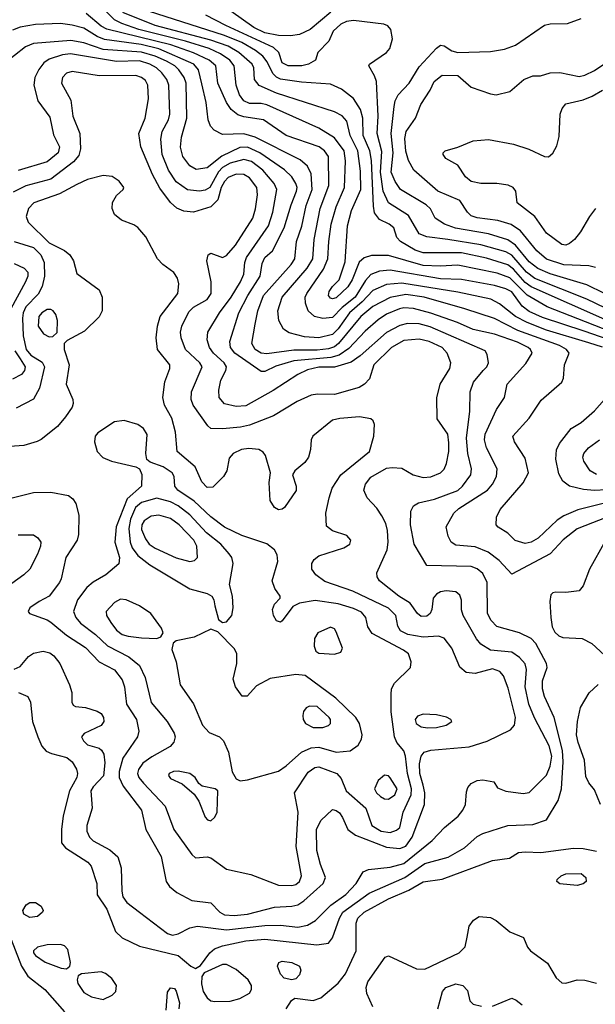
# Model space of a CAD drawing. Extents: x 1173029 to 1307123, y 522559 to 678521.
# Tile 482 of 623: x 1230653 to 1233639, y 618548 to 623655. Entities that reach past the tile are written whole.
import ezdxf

# ---------------------------------------------------------------- set-up
doc = ezdxf.new("R2010")
doc.units = 0

msp = doc.modelspace()

# ---------------------------------------------------------------- linework, layer by layer
at = {"layer": '0CON10XD'}
for points in [[(1233745, 621983.1), (1233581.3, 622038.7), (1233365, 622111), (1233295, 622141.4), (1233259.9, 622169.9), (1233205, 622243), (1233175, 622259), (1233115, 622276.8), (1232945, 622306.6), (1232835, 622310.9), (1232575, 622355.9), (1232519.2, 622350.8), (1232475, 622333.3), (1232447, 622303), (1232393.6, 622216.4), (1232325, 622162.7), (1232275, 622110), (1232225, 622105.9), (1232181.4, 622115), (1232149.5, 622145), (1232135.5, 622184.5), (1232134.1, 622215), (1232141.4, 622235), (1232229, 622361), (1232251.5, 622415), (1232256, 622505), (1232269.2, 622595), (1232294.4, 622685), (1232338.4, 622785), (1232343.6, 622923.6), (1232335.2, 622975), (1232285, 623042.1), (1232205, 623091.8), (1231935, 623214), (1231905, 623220.4), (1231845, 623220.9), (1231815, 623234.2), (1231792.5, 623265), (1231775.7, 623315), (1231765.7, 623415), (1231742.3, 623445), (1231695, 623478.2), (1231635.4, 623505), (1231513.5, 623543.5), (1231270, 623605), (1231183.2, 623635), (1231144.7, 623654.7), (1231085, 623713)], [(1233703.4, 622093.4), (1233305, 622268.9), (1233275, 622291), (1233215, 622360.8), (1233184.2, 622384.2), (1233075, 622417.3), (1232945, 622444.9), (1232745, 622445.7), (1232705, 622459.6), (1232628.1, 622505), (1232609.2, 622525), (1232594.3, 622575), (1232570, 622595), (1232518.8, 622618.8), (1232493.8, 622653.8), (1232487.6, 622687.6), (1232477.3, 622925), (1232469.7, 622975), (1232434.8, 623055), (1232433.4, 623145), (1232419.8, 623189.8), (1232385, 623247.1), (1232322.5, 623295), (1232265, 623320.9), (1232115, 623330.5), (1232005, 623347.1), (1231985, 623357), (1231966.1, 623376.1), (1231936.6, 623436.6), (1231913.5, 623465), (1231875.2, 623495), (1231805, 623535.9), (1231715, 623572.8), (1231235, 623726.2)], [(1233676, 621956), (1233605, 621979.6), (1233385, 622045.4), (1233285, 622085.2), (1233224.7, 622115), (1233142, 622182), (1233095.9, 622205.9), (1232925, 622240.9), (1232635, 622287.8), (1232555, 622282.2), (1232485, 622250.7), (1232429, 622191), (1232362.8, 622135), (1232305, 622052.2), (1232275, 622022.8), (1232204.4, 622005.6), (1232129.5, 622010.5), (1232051.3, 622031.3), (1232020.5, 622050.5), (1231996.2, 622095), (1231991.8, 622145), (1232015, 622216.4), (1232143.2, 622366.8), (1232173, 622415), (1232180.2, 622515), (1232210.8, 622675), (1232256, 622795), (1232254.6, 622945), (1232233.9, 622975), (1232206.2, 622995), (1232034.4, 623055), (1231916.9, 623135), (1231815, 623150.6), (1231785, 623161.1), (1231749, 623189), (1231725.8, 623225.8), (1231680.8, 623325), (1231670.2, 623415), (1231635.7, 623445.7), (1231555, 623483.3), (1231436.7, 623525), (1231105.1, 623605.1), (1231075, 623621.2), (1230997.3, 623687.3)], [(1233835, 621991.1), (1233388.9, 622165), (1233285, 622225.8), (1233195, 622315.2), (1233129.4, 622339.4), (1232925, 622381.9), (1232833.8, 622376.2), (1232745, 622379.4), (1232565, 622432.7), (1232478.3, 622431.7), (1232440.2, 622419.8), (1232413.2, 622396.8), (1232378.1, 622305), (1232355, 622268.5), (1232295, 622212.6), (1232275, 622206.6), (1232265, 622210.4), (1232254.7, 622225), (1232258, 622245), (1232275, 622271.5), (1232309.4, 622305), (1232341.4, 622398.6), (1232353.8, 622585), (1232374.2, 622665), (1232422.6, 622775), (1232420.6, 622869.4), (1232406.1, 622975), (1232366.8, 623055), (1232349.4, 623129.4), (1232325.6, 623155.6), (1232285, 623176.7), (1231985, 623274), (1231895, 623313.7), (1231871.2, 623345), (1231866.9, 623405), (1231857.9, 623425), (1231788.8, 623485), (1231735, 623517.5), (1231645, 623549.3), (1231355.4, 623625), (1231187.8, 623692.2)], [(1233835, 622089), (1233595, 622205.5), (1233325, 622312.9), (1233281.1, 622345), (1233205, 622433.5), (1233175, 622450.5), (1233045, 622486.4), (1232874.3, 622514.3), (1232765, 622528), (1232725, 622544.8), (1232668.9, 622638.9), (1232566.6, 622705), (1232538.1, 622765), (1232524.7, 622865), (1232531.9, 622971.9), (1232506.3, 623065), (1232511.5, 623155), (1232503.6, 623333.6), (1232493.5, 623363.5), (1232463.3, 623415), (1232466.7, 623425), (1232555, 623484.3), (1232572.5, 623505), (1232586.9, 623555), (1232577.1, 623605), (1232562.8, 623622.8), (1232542.3, 623632.3), (1232385, 623651.4), (1232348.1, 623645), (1232318, 623632), (1232279.3, 623595), (1232256.8, 623543.2), (1232198.8, 623485), (1232186.7, 623445), (1232151.2, 623425), (1232116.7, 623415), (1232045, 623416), (1232015, 623430.5), (1231996.2, 623485), (1231970, 623510), (1231721.5, 623625), (1231619, 623679)], [(1232266.5, 623693.5), (1232159.2, 623605), (1232105, 623578.4), (1232058.1, 623571.9), (1231995, 623572.7), (1231925, 623587.1), (1231868, 623615), (1231748.4, 623698.4)], [(1233685.4, 622235), (1233595, 622280), (1233405, 622336.7), (1233341.2, 622365), (1233295, 622398.4), (1233225.3, 622485.3), (1233185, 622513.7), (1233085.1, 622545.1), (1232913.7, 622573.7), (1232855.7, 622595), (1232808, 622625), (1232784.4, 622674.4), (1232760.6, 622695), (1232628.5, 622775), (1232600.9, 622815), (1232580.2, 622865), (1232590.7, 622965), (1232580.3, 623065), (1232595.9, 623204.1), (1232600.9, 623235), (1232615.3, 623265), (1232672.3, 623325), (1232725, 623410), (1232815, 623508.2), (1232835, 623522.7), (1232855, 623518.8), (1232895, 623493.7), (1232925, 623485.7), (1233095, 623490.9), (1233167.7, 623502.3), (1233225, 623523.1), (1233375, 623626.7), (1233405, 623633.8), (1233495, 623635.3), (1233565, 623660.8)], [(1233699.3, 621150.7), (1233547.3, 621112.7), (1233475, 621081.6), (1233441.1, 621058.9), (1233341.5, 620965), (1233305.8, 620945), (1233275, 620938.7), (1233223.3, 620953.3), (1233185, 620990.8), (1233135, 621022), (1233124, 621035), (1233125.8, 621075), (1233144.4, 621115), (1233265, 621253.1), (1233292.1, 621305), (1233275, 621381.2), (1233219.2, 621465), (1233211.4, 621495), (1233295, 621587.8), (1233357.8, 621682.2), (1233464.5, 621775), (1233473.5, 621795), (1233478.1, 621865), (1233502.2, 621925), (1233489.5, 621945), (1233452.5, 621965), (1233236.8, 622043.2), (1233115, 622104.4), (1232961.9, 622155), (1232750.6, 622215), (1232655, 622229.7), (1232575, 622214.1), (1232485, 622168.1), (1232422.5, 622115), (1232307.1, 621975), (1232285, 621958), (1232255, 621947.6), (1232195, 621940.6), (1232075, 621940.5), (1231935, 621921.7), (1231905.2, 621925.2), (1231873.8, 621945), (1231857.3, 621975), (1231874, 622076), (1231888.4, 622145), (1231917.5, 622225), (1232060.3, 622385), (1232079.2, 622415), (1232088.6, 622505), (1232115.5, 622584.5), (1232139.4, 622690.6), (1232170.4, 622775), (1232164.8, 622855), (1232146, 622896), (1232108.5, 622928.5), (1231875, 623045.9), (1231815, 623063.7), (1231705, 623059.2), (1231661.5, 623081.5), (1231643.1, 623103.1), (1231630.9, 623135), (1231620.3, 623225), (1231597.3, 623322.7), (1231580.2, 623395), (1231556.4, 623425), (1231375, 623503.8), (1231282.9, 623527.1), (1231093.1, 623553.1), (1231055, 623568.4), (1230985, 623610.4), (1230925, 623627.4), (1230865, 623634.8), (1230735, 623630.5), (1230655, 623615.8), (1230615, 623601.2)], [(1233735, 621088.8), (1233545, 621014.1), (1233472.4, 620957.6), (1233405, 620884), (1233205, 620778.6), (1233140.1, 620850.1), (1233082.6, 620892.6), (1233015, 620921.1), (1232915, 620929.4), (1232890.9, 620945), (1232874.5, 620975.5), (1232865.3, 621025), (1232904.4, 621095.6), (1232930.3, 621119.7), (1233078.8, 621215), (1233104.6, 621245), (1233125.2, 621284.8), (1233128.7, 621325), (1233074.7, 621435), (1233064.1, 621475), (1233066.6, 621505), (1233126.4, 621633.6), (1233167.1, 621695), (1233181.9, 621765), (1233278.7, 621871.3), (1233311.2, 621925), (1233302.9, 621945), (1233290.4, 621955), (1233235, 621982.2), (1233115, 622023.7), (1233005, 622047.4), (1232923.3, 622085), (1232785, 622132.8), (1232695, 622157.7), (1232645, 622160.2), (1232622.2, 622155), (1232555, 622127.4), (1232511.9, 622098.1), (1232445, 622038.8), (1232360.9, 621949.1), (1232309.4, 621915), (1232266.5, 621903.5), (1232075, 621886.2), (1231981.7, 621858.3), (1231925, 621830), (1231905, 621830), (1231768.6, 621925), (1231745.8, 621955), (1231742.1, 621985), (1231789.5, 622135), (1231836, 622225), (1231899.8, 622325), (1231910.3, 622389.7), (1231925, 622421.5), (1231965, 622455.7), (1232024.2, 622575.8), (1232060.9, 622695), (1232089.3, 622765), (1232092.4, 622785), (1232085.8, 622805.8), (1232065, 622839.6), (1232026.4, 622876.4), (1231897.6, 622965), (1231835, 622993.9), (1231795, 622992.1), (1231702.2, 622947.8), (1231625, 622886.6), (1231568.8, 622878.8), (1231535, 622896.2), (1231498.4, 622945), (1231486.5, 622993.5), (1231492, 623045), (1231519.3, 623145), (1231516.6, 623325), (1231505.7, 623355), (1231478.4, 623395), (1231457.5, 623415), (1231415, 623439.3), (1231355, 623465.6), (1231285, 623486.4), (1231085, 623500.7), (1230985, 623535.2), (1230917.3, 623547.3), (1230725, 623532.1), (1230683.3, 623515), (1230569.5, 623425)], [(1231565, 618734.2), (1231591.2, 618748.8), (1231639.2, 618815), (1231662.5, 618835), (1231705, 618850.8), (1231825, 618877.2), (1231925, 618886.2), (1232194.1, 618855.9), (1232254.6, 618865.4), (1232275, 618892), (1232312.3, 618995), (1232329.6, 619025), (1232464.9, 619125.1), (1232650.4, 619205), (1232755, 619277.4), (1232875, 619311.8), (1232959.8, 619360.2), (1233025, 619417.8), (1233055, 619433.5), (1233185, 619475.5), (1233315, 619480), (1233385, 619504.3), (1233445.2, 619604.8), (1233463.1, 619665), (1233472.1, 619805), (1233467.8, 619865), (1233424.8, 620034.8), (1233375.3, 620145), (1233363.8, 620185), (1233365.3, 620225), (1233388.5, 620295), (1233385.4, 620315), (1233329.8, 620419.8), (1233305.9, 620445.9), (1233245.2, 620475.2), (1233128, 620508), (1233098, 620538), (1233079.4, 620575), (1233077.8, 620735), (1233055, 620782.1), (1233025, 620807.3), (1232995, 620818.6), (1232765, 620823.3), (1232698.8, 620935), (1232679.6, 621035), (1232681.5, 621105), (1232696.3, 621133.7), (1232721.6, 621148.4), (1232805, 621168.7), (1232925, 621213.2), (1232949.3, 621235), (1232993.3, 621295), (1232995.9, 621325), (1232977.8, 621405), (1232970.2, 621485), (1232988.2, 621625), (1232989.5, 621725), (1233006.4, 621775), (1233056.2, 621835), (1233076.5, 621855), (1233084.4, 621875), (1233077.9, 621917.9), (1233066.6, 621936.6), (1232782.3, 622062.3), (1232725, 622076.7), (1232665, 622079), (1232625, 622069.3), (1232555, 622033), (1232419.1, 621910.9), (1232371.8, 621878.2), (1232285, 621852.8), (1232205, 621852.2), (1232145, 621838.6), (1232095, 621814.1), (1231968.3, 621731.7), (1231825, 621651.6), (1231775, 621647.8), (1231715, 621662.1), (1231687.3, 621695), (1231686, 621734), (1231695.3, 621785), (1231721.3, 621835), (1231724.7, 621855), (1231712.9, 621875), (1231658.9, 621925), (1231638.2, 621955), (1231625.4, 621995), (1231628.5, 622035), (1231688.4, 622135), (1231750.4, 622215), (1231798.9, 622295), (1231814.8, 622335), (1231820.2, 622395), (1231829, 622421), (1231943, 622585), (1231965.8, 622655.8), (1231986.2, 622775), (1231972.1, 622805), (1231913.2, 622875), (1231855, 622918.9), (1231815, 622929), (1231745, 622910.1), (1231705, 622888.4), (1231684.9, 622865.1), (1231639, 622785), (1231615, 622770.5), (1231585, 622765.2), (1231522.5, 622772.5), (1231464.8, 622814.8), (1231425, 622874.5), (1231391, 622955), (1231384.8, 623035), (1231392.7, 623075), (1231424.2, 623135), (1231431.1, 623165), (1231426.7, 623315), (1231416.6, 623345), (1231389.7, 623379.7), (1231362.4, 623405), (1231327.3, 623425), (1231275, 623442.4), (1231155, 623438.1), (1230917.2, 623477.2), (1230875, 623473.2), (1230805, 623451), (1230778.1, 623431.9), (1230752.5, 623397.5), (1230732.2, 623355), (1230726, 623316), (1230746.2, 623235), (1230808.9, 623148.9), (1230827.7, 623057.7), (1230859.1, 622995), (1230852.7, 622965), (1230795, 622917.8), (1230645, 622872.1)], [(1233640.3, 622370.3), (1233605, 622378.7), (1233475, 622382.7), (1233385, 622413.5), (1233335, 622455.3), (1233249.8, 622559.8), (1233202.5, 622592.5), (1233133.1, 622613.1), (1233025, 622627.6), (1232995, 622638.3), (1232976, 622656), (1232935, 622718), (1232822.5, 622765), (1232696.8, 622875), (1232669.4, 622925), (1232655, 622973.8), (1232650.9, 623039.1), (1232658.2, 623075), (1232705.6, 623145), (1232732.9, 623215), (1232781.1, 623288.9), (1232803.5, 623335), (1232845, 623367.3), (1232925, 623365.5), (1232995.4, 623305.4), (1233095, 623270), (1233125, 623265.6), (1233195, 623282), (1233268, 623345), (1233315, 623364.3), (1233355, 623364), (1233405, 623379.2), (1233455, 623380.4), (1233555, 623360.4), (1233585, 623367.5), (1233635, 623392.2), (1233779.2, 623490.8)], [(1231445, 618907.1), (1231475, 618914.1), (1231534.8, 618945.2), (1231575, 618952.9), (1231725, 618933.8), (1231925, 618956.6), (1232005, 618958.8), (1232095, 618947.5), (1232145, 618957.5), (1232187.6, 618982.4), (1232267.2, 619062.8), (1232345, 619118.2), (1232397.5, 619175), (1232434.4, 619235.6), (1232462.5, 619247.5), (1232575, 619259.8), (1232645, 619278.4), (1232791.9, 619398.1), (1232856.7, 619465), (1232926.6, 619523.4), (1232951.8, 619555), (1232965.4, 619585), (1232969.8, 619650.2), (1232977.8, 619672.2), (1232995, 619692.9), (1233025, 619708.6), (1233055, 619712), (1233111.7, 619701.7), (1233131.2, 619671.2), (1233175, 619653.6), (1233265, 619640.4), (1233295, 619645.6), (1233385, 619735.6), (1233405, 619782.9), (1233412.2, 619835), (1233398.5, 619888.5), (1233323.2, 620033.2), (1233293, 620105), (1233273.9, 620195), (1233282.5, 620285), (1233274, 620314), (1233245, 620345.9), (1233205, 620374.1), (1233095, 620384.2), (1233045.2, 620415.2), (1233023, 620443), (1232953.1, 620565), (1232944.6, 620594.6), (1232943.7, 620643.7), (1232935, 620670.8), (1232915, 620687.5), (1232865, 620691.8), (1232835, 620687.2), (1232814.5, 620675), (1232797.3, 620655), (1232791.2, 620595), (1232782.7, 620575), (1232765, 620560.8), (1232735, 620560), (1232717.1, 620575), (1232678.9, 620628.9), (1232620, 620665), (1232520, 620745), (1232506.7, 620765), (1232505.5, 620785), (1232558.5, 620905), (1232564.7, 620945.3), (1232560.7, 621005), (1232551.2, 621041.2), (1232531.2, 621081.2), (1232505, 621121.1), (1232455, 621175.6), (1232437.7, 621215), (1232446.9, 621245), (1232475, 621281.8), (1232555, 621328.4), (1232585, 621332.5), (1232635, 621328.5), (1232694.3, 621294.3), (1232745, 621280), (1232784.6, 621284.6), (1232835, 621303.8), (1232855, 621324.3), (1232867, 621353), (1232878.7, 621415), (1232879.5, 621460.5), (1232874, 621505), (1232818.8, 621585), (1232816.2, 621693.8), (1232833.8, 621765), (1232883.8, 621845), (1232888.5, 621875), (1232870.7, 621925), (1232845, 621954.1), (1232776, 621986), (1232725, 621997.7), (1232645, 621990.9), (1232580.7, 621955), (1232489.6, 621865), (1232467.1, 621792.9), (1232441.4, 621765), (1232413.5, 621746.5), (1232285, 621710.5), (1232197, 621713), (1232165, 621707.3), (1232092, 621675), (1231970, 621600), (1231845, 621552.3), (1231799, 621541), (1231705, 621532.5), (1231645, 621534.5), (1231628.3, 621548.3), (1231552.7, 621655), (1231542.7, 621685), (1231544.6, 621725), (1231598.7, 621855), (1231588, 621875), (1231512.7, 621945), (1231490, 622005), (1231487.4, 622035), (1231493.7, 622065), (1231530, 622140), (1231555, 622163.4), (1231625, 622202.9), (1231646.2, 622235), (1231645.6, 622295.6), (1231624.2, 622405), (1231630, 622435), (1231645, 622443.8), (1231705, 622422), (1231725, 622432.2), (1231772.5, 622485), (1231861.3, 622625), (1231876.1, 622673.9), (1231885.8, 622745.8), (1231883.3, 622785), (1231845, 622834.7), (1231815, 622851.7), (1231775, 622853.3), (1231735, 622837.1), (1231715, 622815.8), (1231697.8, 622785), (1231680.1, 622719.9), (1231645, 622683.5), (1231555, 622657.5), (1231505, 622661.1), (1231467.4, 622677.4), (1231435, 622706.2), (1231380.4, 622780.4), (1231341.4, 622851.4), (1231280.7, 622995), (1231270.5, 623065), (1231303.8, 623145), (1231320.8, 623245), (1231317.7, 623315), (1231305, 623339.1), (1231285, 623355.9), (1231255, 623365.8), (1231065, 623363.4), (1230925, 623386.9), (1230895, 623376.9), (1230874.1, 623355.9), (1230869.4, 623325), (1230917.4, 623237.4), (1230928.5, 623155), (1230965.3, 623065.3), (1230968.8, 622985), (1230959.4, 622950.6), (1230932.6, 622917.4), (1230815, 622828.3), (1230685, 622792.7), (1230619.2, 622760.8)], [(1233485, 622486.2), (1233465, 622489.2), (1233385, 622547.1), (1233324.8, 622634.8), (1233232.9, 622705), (1233225.7, 622765), (1233212.5, 622785), (1233186, 622796), (1233127.5, 622805), (1233044.6, 622804.6), (1232995, 622815.4), (1232965, 622839.4), (1232925, 622900.6), (1232863.3, 622935), (1232848.8, 622955), (1232848.8, 622965), (1232860, 622975), (1232925, 622993.9), (1233005, 623027.2), (1233085, 623033.4), (1233215, 623010), (1233293.8, 622983.8), (1233375, 622945.6), (1233395, 622944.2), (1233417.9, 622962.1), (1233439.7, 623000.3), (1233450.3, 623049.7), (1233455.8, 623164.2), (1233466.3, 623193.7), (1233485, 623218.2), (1233575, 623238.7), (1233622.4, 623257.6), (1233675, 623289.2)], [(1231765, 619007.9), (1231835, 619014.8), (1231975, 619051.7), (1232065, 619056.3), (1232095, 619063.6), (1232126.2, 619083.8), (1232226.5, 619175), (1232238.2, 619205), (1232212.3, 619272.3), (1232194.8, 619344.8), (1232191.6, 619455), (1232215, 619500.8), (1232275, 619557.5), (1232295, 619553.9), (1232310.9, 619540.9), (1232327.6, 619517.6), (1232354.9, 619454.9), (1232395.4, 619425.4), (1232555, 619362.3), (1232625, 619356.1), (1232655, 619368.3), (1232688.3, 619415), (1232753.2, 619585), (1232754.7, 619645), (1232745.3, 619685), (1232727.8, 619745), (1232727, 619795), (1232734.7, 619835), (1232751.5, 619855), (1232785, 619865.8), (1232985, 619883.2), (1233077.5, 619912.5), (1233199.3, 619970.7), (1233219.2, 619995), (1233224.2, 620035), (1233187.3, 620187.3), (1233161.9, 620251.9), (1233143.7, 620273.7), (1233105, 620287.8), (1233015, 620263.5), (1232968.3, 620268.3), (1232936.3, 620296.3), (1232894.6, 620395), (1232855, 620446.5), (1232825, 620458.2), (1232745, 620451.6), (1232665.6, 620465.6), (1232628.8, 620485), (1232615, 620510), (1232604.6, 620565), (1232565, 620602.4), (1232380.7, 620690.7), (1232235, 620740.4), (1232189.2, 620775), (1232168, 620805), (1232168, 620835), (1232180, 620855), (1232205, 620874.2), (1232335, 620915.6), (1232366, 620935), (1232370, 620955), (1232350.3, 620980.3), (1232275, 621004.2), (1232245, 621027.5), (1232240.8, 621095), (1232257.5, 621175), (1232272.9, 621225), (1232318.9, 621295), (1232468.1, 621415), (1232489.2, 621495), (1232492.5, 621555), (1232485.8, 621575), (1232474.5, 621584.5), (1232415, 621595.4), (1232313.1, 621586.9), (1232275, 621576.9), (1232173.5, 621495), (1232164.6, 621475), (1232160.9, 621425), (1232150.5, 621385), (1232131.1, 621358.9), (1232080.8, 621315), (1232068, 621295), (1232087.1, 621235), (1232086.8, 621213.2), (1232026, 621125), (1232014.3, 621115.7), (1231995, 621112.5), (1231974, 621125), (1231951.7, 621161.7), (1231947.1, 621255), (1231954.2, 621305), (1231927.1, 621395), (1231915, 621412), (1231892.5, 621425), (1231841.1, 621431.1), (1231803.8, 621425), (1231760.8, 621405), (1231739.8, 621380.2), (1231727.5, 621315), (1231710.4, 621285), (1231655, 621230.8), (1231625, 621229.2), (1231597.4, 621257.4), (1231562.2, 621335), (1231469.5, 621415), (1231460.8, 621515), (1231441.4, 621588.6), (1231403.3, 621655), (1231395.9, 621695), (1231405, 621776.2), (1231430.8, 621845), (1231431.2, 621865), (1231368.5, 621945), (1231360, 622005), (1231367.5, 622065), (1231381.8, 622115), (1231472.5, 622235), (1231478.2, 622285), (1231471.5, 622315), (1231452.9, 622342.9), (1231395.3, 622385.3), (1231366.9, 622415), (1231307.9, 622527.9), (1231266.4, 622576.4), (1231245, 622590.6), (1231181.2, 622615), (1231144.3, 622645), (1231131.9, 622675), (1231133.9, 622706.1), (1231155, 622742.5), (1231190, 622775), (1231193.3, 622785), (1231168.3, 622818.3), (1231132.1, 622842.1), (1231085, 622846.2), (1231005, 622826.1), (1230949, 622801), (1230858.5, 622751.5), (1230725.6, 622705), (1230697.8, 622675), (1230685.6, 622635), (1230696.9, 622605), (1230805, 622497.5), (1230885, 622457.1), (1230913.3, 622435), (1230931.8, 622405), (1230948.7, 622338.7), (1231064.6, 622254.6), (1231081.1, 622215), (1231080.4, 622145), (1231065, 622113.1), (1230989.8, 622040.2), (1230899.5, 621990.5), (1230884, 621976), (1230884.4, 621945), (1230910, 621865), (1230894.5, 621765), (1230928.6, 621685), (1230930, 621665), (1230924.3, 621645), (1230890.6, 621595), (1230848.1, 621545), (1230765, 621477.1), (1230743.7, 621466.3), (1230675, 621446.1), (1230555, 621438.1)], [(1233640, 622675), (1233608.9, 622635), (1233561.5, 622555), (1233530.5, 622515), (1233505, 622493.8), (1233485, 622486.2)], [(1230625, 622504.2), (1230725, 622473.5), (1230762.9, 622435), (1230779, 622395), (1230782, 622325), (1230769, 622271), (1230748.1, 622231.9), (1230683.9, 622165), (1230670.1, 622135), (1230667.4, 622107.4), (1230670.5, 622015), (1230686.7, 621945), (1230711.3, 621915), (1230769, 621879), (1230782.3, 621855), (1230756.1, 621743.9), (1230725, 621686.7), (1230635, 621639.2)], [(1230625, 622389.6), (1230676.8, 622366.8), (1230694.4, 622345), (1230694.5, 622325), (1230683.8, 622295), (1230607.5, 622155)], [(1230805, 622010.8), (1230825, 622012), (1230847.5, 622032.5), (1230848.1, 622095), (1230840, 622125), (1230825.7, 622145), (1230815, 622151.5), (1230795, 622151.8), (1230767.1, 622135), (1230752.9, 622115), (1230749.2, 622065), (1230776.2, 622025), (1230805, 622010.8)], [(1230628.1, 621938.1), (1230655.7, 621895.7), (1230682.1, 621855), (1230677.1, 621835), (1230661.5, 621815), (1230615, 621789.7)], [(1233755, 621219.8), (1233635, 621212.4), (1233577.5, 621217.5), (1233505, 621234.6), (1233470.5, 621260.5), (1233449.3, 621299.3), (1233434, 621376), (1233436.4, 621423.6), (1233452.8, 621457.2), (1233512.5, 621535), (1233565, 621565.6), (1233635, 621625.8), (1233685.9, 621684.1)], [(1232065, 619164.1), (1232085, 619169.6), (1232105, 619184.5), (1232114.6, 619215), (1232087, 619367), (1232097.5, 619545), (1232078.6, 619645), (1232148.5, 619751.5), (1232183.1, 619776.9), (1232205, 619780.3), (1232297.8, 619745), (1232319.5, 619719.5), (1232345.4, 619655), (1232447.5, 619565), (1232480, 619475), (1232527.5, 619445), (1232575, 619438.4), (1232608.1, 619451.9), (1232625, 619465.7), (1232641.8, 619545), (1232682.7, 619635), (1232684.9, 619665), (1232663.8, 619745), (1232654.8, 619834.8), (1232645, 619863.1), (1232608.2, 619905), (1232596.2, 619935), (1232580, 620065), (1232578.9, 620155), (1232582.2, 620185), (1232596.6, 620213.4), (1232680, 620295), (1232682.7, 620325), (1232670, 620365), (1232644.4, 620385), (1232480.8, 620470.8), (1232457.9, 620505), (1232449.1, 620555), (1232425, 620582), (1232385, 620600.6), (1232305, 620624.8), (1232185, 620642.1), (1232105, 620629.2), (1232068.8, 620611.2), (1232015, 620537.1), (1232005, 620530.6), (1231985, 620537.1), (1231968.5, 620565), (1231964.6, 620595.4), (1231975, 620623.8), (1232003.8, 620655), (1232003.8, 620665), (1231975.8, 620705), (1231962.9, 620745), (1231991.1, 620845), (1231988.9, 620878.9), (1231974, 620905), (1231935, 620936.7), (1231805, 620979.2), (1231715, 621022.5), (1231645, 621075.9), (1231558.4, 621158.4), (1231472.3, 621215), (1231457.7, 621235), (1231454.6, 621285), (1231443.6, 621305), (1231397.5, 621335), (1231329.4, 621359.4), (1231313, 621373), (1231308, 621405), (1231314, 621504), (1231294.2, 621534.2), (1231265.3, 621555.3), (1231195, 621576.7), (1231145, 621569.6), (1231057.4, 621512.6), (1231044.5, 621495), (1231040.5, 621465), (1231054.4, 621415), (1231083.6, 621383.6), (1231128.8, 621365), (1231255.5, 621335.5), (1231274.5, 621324.5), (1231286.2, 621296.2), (1231285.3, 621234.7), (1231211.1, 621168.9), (1231152.9, 621025), (1231146.9, 620945), (1231171.3, 620865), (1231166.9, 620833.1), (1231099.4, 620775), (1231033.3, 620736.7), (1231000.4, 620709.6), (1230953.2, 620645), (1230931.8, 620585), (1230943.3, 620555), (1230968.7, 620525), (1231046.5, 620466.5), (1231107.9, 620407.9), (1231219.5, 620349.5), (1231274.6, 620305), (1231303.1, 620243.1), (1231334, 620114), (1231417.1, 620015), (1231454.5, 619955), (1231459.6, 619935), (1231452.1, 619907.9), (1231432.9, 619885), (1231338.1, 619831.9), (1231292.1, 619797.9), (1231268.4, 619765), (1231263.6, 619745), (1231271.2, 619725), (1231295.3, 619695), (1231408, 619575), (1231452.9, 619455), (1231545, 619324), (1231565, 619308), (1231625, 619312.5), (1231645, 619307.5), (1231725, 619248.1), (1231851.9, 619221.9), (1231995, 619166), (1232065, 619164.1)], [(1233645, 621296.6), (1233611.1, 621315), (1233578.2, 621365), (1233574.6, 621385), (1233579.6, 621405), (1233603.6, 621435), (1233660, 621475)], [(1230565, 621162.3), (1230725, 621202.4), (1230813.7, 621203.7), (1230906.8, 621186.8), (1230929.3, 621169.3), (1230944.3, 621145), (1230960, 621085), (1230957.8, 620985), (1230951.4, 620955), (1230892.9, 620865), (1230868.2, 620755), (1230858.5, 620735), (1230805, 620665.6), (1230753.2, 620636.8), (1230706, 620605), (1230696.2, 620585), (1230703.8, 620575), (1230795, 620542.7), (1230815, 620530), (1230895, 620461.8), (1230995, 620399.4), (1231064.5, 620324.5), (1231145, 620282.1), (1231185, 620230.8), (1231196.1, 620195), (1231206.8, 620105), (1231257.9, 620025), (1231270, 619965), (1231263.5, 619935), (1231187.9, 619825), (1231168.4, 619755), (1231168.9, 619725), (1231189.9, 619679.9), (1231284.6, 619555), (1231307.9, 619455), (1231386, 619315), (1231413.2, 619185), (1231429.4, 619159.4), (1231467.8, 619127.8), (1231545, 619085.5), (1231643.9, 619073.9), (1231691.5, 619025), (1231715, 619012.1), (1231765, 619007.9)], [(1231705, 620528.8), (1231725, 620531.2), (1231752.5, 620565), (1231760, 620605), (1231757.1, 620665), (1231741.9, 620725), (1231760.4, 620835), (1231753.1, 620865), (1231740, 620885), (1231696.9, 620935), (1231622.5, 620992.5), (1231535, 621086.6), (1231474.1, 621134.1), (1231435, 621153.8), (1231365, 621173.3), (1231285, 621151.4), (1231253.4, 621125), (1231228.2, 621065), (1231218.6, 621015), (1231225.1, 620945.1), (1231236.7, 620915), (1231265.7, 620875.7), (1231328.2, 620828.2), (1231535, 620702.5), (1231625, 620678.6), (1231650, 620665), (1231660, 620645), (1231664.3, 620614.3), (1231683.9, 620543.9), (1231705, 620528.8)], [(1231535, 620844.6), (1231559.8, 620850.2), (1231574.4, 620865), (1231571.1, 620925), (1231555.3, 620955), (1231480.7, 621035), (1231435, 621067.7), (1231374.2, 621085.8), (1231335, 621080.3), (1231298.8, 621055), (1231287.2, 621035), (1231285, 621011.2), (1231305, 620961.4), (1231324.6, 620935), (1231355, 620914.2), (1231465, 620863.3), (1231535, 620844.6)], [(1230645, 620983.4), (1230725, 620983.6), (1230747.8, 620967.8), (1230762.1, 620945), (1230761.2, 620925), (1230745, 620882), (1230705.6, 620805), (1230674.1, 620775.9), (1230548.2, 620685)], [(1233689.2, 620950.8), (1233607.7, 620805), (1233575, 620718.6), (1233555, 620693.1), (1233485, 620684.5), (1233434.2, 620685.8), (1233418, 620682), (1233408, 620672), (1233403.5, 620636.5), (1233407.5, 620555), (1233414.4, 620505), (1233428.6, 620478.6), (1233449.1, 620459.1), (1233470.9, 620450.9), (1233571.2, 620445), (1233620.1, 620420.1), (1233708.8, 620338.8)], [(1231363.9, 620446.1), (1231385, 620453.3), (1231396.7, 620475), (1231388.8, 620498.8), (1231333.1, 620575), (1231275, 620614), (1231205, 620645.4), (1231175, 620649.6), (1231145, 620632.7), (1231101.8, 620585), (1231102.9, 620565), (1231125, 620527.5), (1231155, 620489.2), (1231185, 620466.6), (1231215, 620457.2), (1231285, 620449.2), (1231363.9, 620446.1)], [(1231796.1, 619706.1), (1231835, 619712.9), (1231995, 619757.8), (1232035.8, 619784.2), (1232114, 619856), (1232165, 619878.4), (1232205, 619881.3), (1232295, 619855.3), (1232367, 619863), (1232408.1, 619891.9), (1232426.3, 619923.7), (1232430, 619945), (1232416, 620005), (1232396.9, 620035), (1232292, 620135), (1232133.2, 620253.2), (1232085, 620258.9), (1231952.8, 620237.2), (1231880.9, 620199.1), (1231833.6, 620146.4), (1231806.4, 620146.4), (1231772, 620195), (1231760, 620235), (1231780, 620315), (1231780, 620365), (1231767.5, 620392.5), (1231680.5, 620480.5), (1231645, 620494), (1231558, 620452), (1231465, 620433.3), (1231449.3, 620420.7), (1231441.7, 620388.3), (1231464.3, 620324.3), (1231485.6, 620205.6), (1231555, 620106), (1231600.8, 619995), (1231635, 619957.8), (1231690, 619935), (1231709.2, 619915), (1231736.2, 619855), (1231754.3, 619754.3), (1231775, 619716.7), (1231796.1, 619706.1)], [(1232285, 620363.3), (1232318.8, 620375), (1232327.5, 620395), (1232295, 620480), (1232285, 620495.8), (1232265, 620504.3), (1232200, 620475), (1232182, 620445), (1232180, 620405), (1232189.5, 620379.5), (1232205, 620370), (1232285, 620363.3)], [(1230625, 620286.2), (1230655, 620300), (1230698.9, 620351.1), (1230725, 620370), (1230775, 620378.9), (1230808.8, 620371.2), (1230830, 620355), (1230861.1, 620315), (1230912, 620205), (1230923.8, 620165), (1230923.3, 620115), (1230930, 620100), (1230942.5, 620092.5), (1230995, 620087.1), (1231055, 620068.6), (1231075, 620055.7), (1231087.5, 620035), (1231088.5, 620015), (1231076, 619994), (1230986.8, 619953.2), (1230974.2, 619935.8), (1230984.4, 619915), (1231005, 619894.4), (1231065, 619875.6), (1231076.7, 619866.7), (1231088.5, 619845), (1231095, 619800), (1231087.4, 619732.6), (1231033.5, 619676.5), (1231022.7, 619655), (1231029.6, 619565), (1231000.7, 619475), (1231001.1, 619445), (1231014.5, 619415), (1231033.1, 619395), (1231119.8, 619349.8), (1231162.4, 619312.4), (1231180, 619255), (1231181.8, 619135), (1231187.5, 619105), (1231209.4, 619075), (1231275, 619025.6), (1231418.9, 618915), (1231445, 618907.1)], [(1233665.7, 619585), (1233635, 619660), (1233605, 619695.8), (1233588.8, 619728.8), (1233582.3, 619815), (1233548.9, 619905), (1233541.2, 619945), (1233545.8, 620014.2), (1233562.3, 620087.7), (1233605.9, 620164.1), (1233653.9, 620206.1)], [(1230645.9, 620165.9), (1230694.6, 620144.6), (1230709.1, 620115), (1230719.6, 620015), (1230746.9, 619935), (1230767.6, 619887.6), (1230791, 619861), (1230818, 619848), (1230897.5, 619827.5), (1230925, 619805.4), (1230947.5, 619767.5), (1230953.2, 619745), (1230950, 619725), (1230911.1, 619655), (1230877.7, 619525), (1230869.1, 619455), (1230870.4, 619385), (1230889.9, 619359.9), (1231005.7, 619285.7), (1231024.4, 619265), (1231052.9, 619175), (1231054.3, 619115), (1231105, 619040.5), (1231149.6, 618925), (1231185, 618891.8), (1231275, 618850), (1231475, 618801.8), (1231540, 618745), (1231565, 618734.2)], [(1232225, 619984), (1232255.3, 619994.7), (1232265.3, 620004.7), (1232265.4, 620025), (1232257.3, 620035), (1232195, 620092.1), (1232156.5, 620093.5), (1232138, 620085), (1232125, 620066.7), (1232121.5, 620045), (1232123.6, 620025), (1232135.5, 620005), (1232175, 619984.1), (1232225, 619984)], [(1232768.9, 619981.1), (1232815, 619983.8), (1232865, 619995.6), (1232893.8, 620015), (1232888.8, 620025), (1232866.4, 620036.4), (1232815, 620049.6), (1232745, 620052.3), (1232716.9, 620043.1), (1232704.6, 620025.4), (1232708.9, 620005), (1232735, 619986.5), (1232768.9, 619981.1)], [(1231645, 619500), (1231665, 619518), (1231676.9, 619545), (1231680, 619655), (1231666, 619666), (1231600, 619680), (1231582.7, 619692.7), (1231563.8, 619725), (1231535.3, 619745.3), (1231475, 619757.5), (1231450, 619755), (1231428.6, 619745), (1231424.4, 619735), (1231435, 619719.4), (1231495, 619692), (1231557.1, 619637.1), (1231581.4, 619601.4), (1231615, 619518), (1231626.2, 619505), (1231645, 619500)], [(1232565, 619612.7), (1232598, 619635), (1232610.9, 619665), (1232575, 619722.7), (1232565, 619732.7), (1232545, 619736.4), (1232511.5, 619708.5), (1232493.9, 619665), (1232503.3, 619645), (1232525, 619625.3), (1232545, 619614.2), (1232565, 619612.7)], [(1232035.8, 618525), (1232062.7, 618567.3), (1232080.5, 618579.5), (1232175, 618566.7), (1232215, 618580.5), (1232305, 618657.3), (1232343.5, 618706.5), (1232397.9, 618825), (1232398.6, 618968.6), (1232406.2, 618995), (1232440, 619025), (1232566.5, 619095), (1232670.6, 619139.4), (1232745, 619182.6), (1232845, 619196.7), (1233105, 619292.9), (1233194.1, 619305.9), (1233240, 619335), (1233275, 619339.2), (1233355.4, 619334.6), (1233525, 619357.1), (1233575, 619355.3), (1233645, 619341.3)], [(1233545, 619164.7), (1233455, 619173.3), (1233438.8, 619185), (1233440, 619195), (1233462, 619215), (1233485, 619224.4), (1233565, 619227.1), (1233590, 619205), (1233590.6, 619185), (1233575, 619172.1), (1233545, 619164.7)], [(1230705, 618998.6), (1230673.8, 619015), (1230670, 619035), (1230686.1, 619063.9), (1230705, 619076.2), (1230735, 619076.2), (1230765, 619057.5), (1230773.8, 619035), (1230771.2, 619025), (1230745, 619002.9), (1230705, 618998.6)], [(1232484.5, 618535), (1232453.3, 618603.3), (1232449.6, 618635), (1232458.9, 618665), (1232547.7, 618792.3), (1232565, 618799.5), (1232711.8, 618731.8), (1232755, 618729.3), (1232932.9, 618815), (1232963.4, 618846.6), (1232974.4, 618895.6), (1232985, 618953.3), (1233006, 618985), (1233036.7, 619003.3), (1233095, 618997.9), (1233125, 618981.8), (1233195, 618923.6), (1233266.7, 618895), (1233286.2, 618845), (1233302, 618825), (1233390.5, 618760.5), (1233435.5, 618685.5), (1233465, 618660), (1233485, 618656.9), (1233545, 618674.5), (1233583.8, 618673.8), (1233645, 618657.3)], [(1230596, 618915), (1230662.2, 618745), (1230695, 618694.1), (1230782.5, 618625), (1230885, 618508.1)], [(1230895, 618732), (1230913.3, 618745), (1230916, 618764), (1230902.8, 618832.8), (1230885, 618851.9), (1230865, 618857.5), (1230795, 618856.8), (1230745, 618843.3), (1230725, 618825.8), (1230724.6, 618815), (1230735, 618800.6), (1230785, 618765.6), (1230867.5, 618735), (1230895, 618732)], [(1231665, 618561.8), (1231745, 618564.7), (1231795, 618578.5), (1231845, 618605.7), (1231855.4, 618624.6), (1231855.5, 618645), (1231838.5, 618675), (1231775, 618728.5), (1231725, 618753.5), (1231705, 618754.4), (1231609.2, 618710.8), (1231598.1, 618691.9), (1231596.2, 618653.8), (1231604.8, 618614.8), (1231625, 618580.5), (1231645, 618566.2), (1231665, 618561.8)], [(1232065, 618674), (1232025, 618683.8), (1232005, 618703.3), (1231990.8, 618745), (1231997.5, 618765), (1232015, 618771.2), (1232065, 618764.5), (1232104.4, 618745), (1232111.5, 618725), (1232105, 618701.2), (1232085, 618679.2), (1232065, 618674)], [(1231085, 618572.8), (1231132.9, 618595), (1231151.1, 618615), (1231154.5, 618645), (1231131.3, 618681.3), (1231097.9, 618707.9), (1231075, 618716.8), (1230974.2, 618705.8), (1230956.7, 618695), (1230950.8, 618675), (1230954.3, 618655), (1230985, 618608.9), (1231025, 618586.2), (1231085, 618572.8)], [(1232821.4, 618525), (1232846, 618615), (1232864, 618635), (1232915, 618654.4), (1232951.2, 618645), (1232975, 618620), (1232988, 618565), (1233005, 618549.2), (1233047.6, 618537.6)], [(1231412.2, 618517.8), (1231419.8, 618610.2), (1231435, 618632.5), (1231455, 618629.2), (1231465, 618616), (1231481.5, 618555), (1231477.8, 618525)], [(1233105, 618538), (1233205, 618578.8), (1233228.7, 618568.7), (1233258.6, 618545)]]:
    msp.add_lwpolyline(points, dxfattribs=at)

doc.saveas('drawing.dxf')
